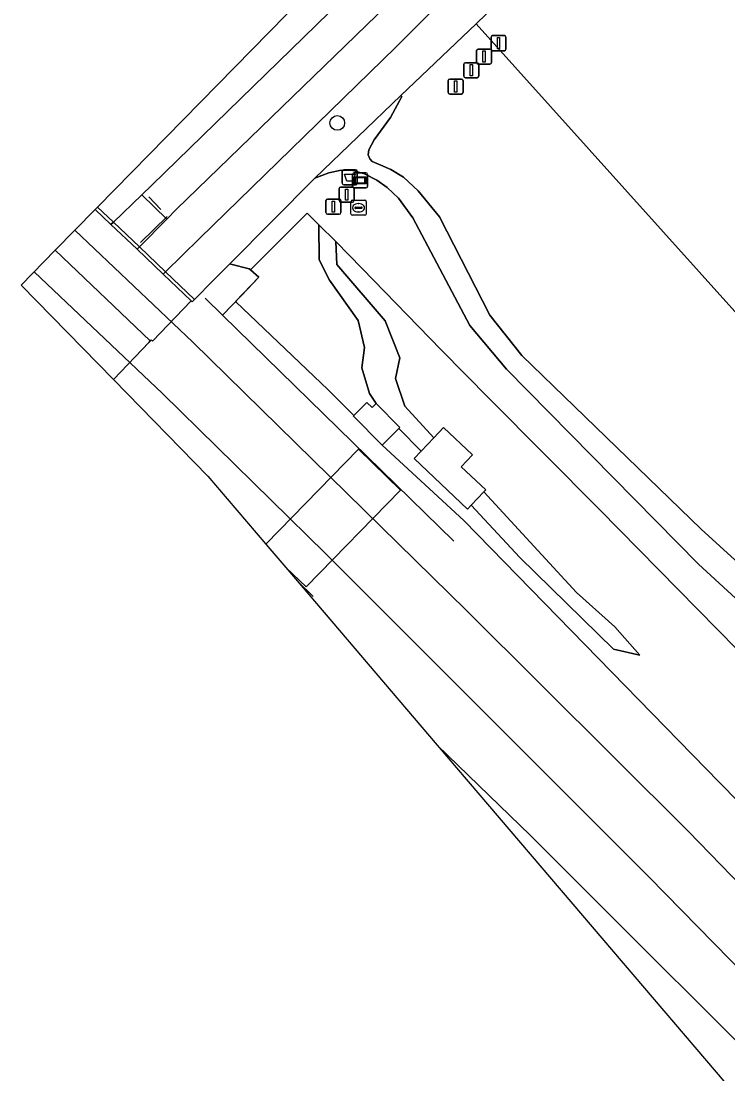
# Model space of a CAD drawing. Extents: x 164494 to 166241, y 382475 to 384495.
# Drawn here: x 164493.6 to 164540.7, y 383379.5 to 383449.7 of the extents above; entities that cross this region are included whole.
import ezdxf

# ---------------------------------------------------------------- set-up
doc = ezdxf.new("R2010")
doc.units = 0
for name, color, linetype in [('IMGEO_Afsluitpaal', 7, 'Continuous'), ('IMGEO_Afvalbak', 7, 'Continuous'), ('IMGEO_Berm_open', 7, 'Continuous'), ('IMGEO_Boom', 7, 'Continuous'), ('IMGEO_Fietspad_open', 7, 'Continuous'), ('IMGEO_Grasland_overig', 7, 'Continuous'), ('IMGEO_Groenvoorziening', 7, 'Continuous'), ('IMGEO_Hek', 7, 'Continuous'), ('IMGEO_Informatiebord', 7, 'Continuous'), ('IMGEO_Loofbos', 7, 'Continuous'), ('IMGEO_Overweg_gesloten', 7, 'Continuous'), ('IMGEO_Rijbaan_lokaal_open', 7, 'Continuous'), ('IMGEO_Rioolput', 7, 'Continuous'), ('IMGEO_Spoor', 7, 'Continuous'), ('IMGEO_Spoorbaan_gesloten', 7, 'Continuous'), ('IMGEO_Spoorbaan_halfverhard', 7, 'Continuous'), ('IMGEO_Terreindeel_open', 7, 'Continuous'), ('IMGEO_Voetpad_halfverhard', 7, 'Continuous'), ('IMGEO_Voetpad_open', 7, 'Continuous')]:
    doc.layers.add(name, color=color, linetype=linetype)

msp = doc.modelspace()

# ---------------------------------------------------------------- linework, layer by layer
at = {"layer": 'IMGEO_Afsluitpaal'}
for p, q in [((164524.884, 383447.826), (164524.884, 383448.626)), ((164524.884, 383448.626), (164524.884, 383447.826)), ((164524.984, 383448.726), (164525.774, 383448.726)), ((164525.774, 383448.726), (164524.984, 383448.726)), ((164525.874, 383448.626), (164525.874, 383447.826)), ((164525.874, 383447.826), (164525.874, 383448.626)), ((164523.923, 383446.932), (164523.923, 383447.732)), ((164523.923, 383447.732), (164523.923, 383446.932)), ((164524.023, 383447.832), (164524.813, 383447.832)), ((164524.813, 383447.832), (164524.023, 383447.832)), ((164524.913, 383447.732), (164524.913, 383446.932)), ((164524.913, 383446.932), (164524.913, 383447.732)), ((164525.774, 383447.726), (164524.984, 383447.726)), ((164524.984, 383447.726), (164525.774, 383447.726)), ((164523.072, 383446.022), (164523.072, 383446.822)), ((164523.072, 383446.822), (164523.072, 383446.022)), ((164523.172, 383446.922), (164523.962, 383446.922)), ((164523.962, 383446.922), (164523.172, 383446.922)), ((164524.813, 383446.832), (164524.023, 383446.832)), ((164524.023, 383446.832), (164524.813, 383446.832)), ((164524.062, 383446.822), (164524.062, 383446.022)), ((164524.062, 383446.022), (164524.062, 383446.822)), ((164522.029, 383444.937), (164522.029, 383445.737)), ((164522.029, 383445.737), (164522.029, 383444.937)), ((164522.129, 383445.837), (164522.919, 383445.837)), ((164522.919, 383445.837), (164522.129, 383445.837)), ((164523.019, 383445.737), (164523.019, 383444.937)), ((164523.019, 383444.937), (164523.019, 383445.737)), ((164523.962, 383445.922), (164523.172, 383445.922)), ((164523.172, 383445.922), (164523.962, 383445.922)), ((164522.919, 383444.837), (164522.129, 383444.837)), ((164522.129, 383444.837), (164522.919, 383444.837)), ((164514.765, 383437.732), (164514.765, 383438.532)), ((164514.765, 383438.532), (164514.765, 383437.732)), ((164514.865, 383438.632), (164515.655, 383438.632)), ((164515.655, 383438.632), (164514.865, 383438.632)), ((164515.755, 383438.532), (164515.755, 383437.732)), ((164515.755, 383437.732), (164515.755, 383438.532)), ((164513.886, 383436.932), (164513.886, 383437.732)), ((164513.886, 383437.732), (164513.886, 383436.932)), ((164513.986, 383437.832), (164514.776, 383437.832)), ((164514.776, 383437.832), (164513.986, 383437.832)), ((164515.655, 383437.632), (164514.865, 383437.632)), ((164514.865, 383437.632), (164515.655, 383437.632)), ((164514.876, 383437.732), (164514.876, 383436.932)), ((164514.876, 383436.932), (164514.876, 383437.732)), ((164514.776, 383436.832), (164513.986, 383436.832)), ((164513.986, 383436.832), (164514.776, 383436.832))]:
    msp.add_line(p, q, dxfattribs=at)
for points in [[(164525.304, 383448.601), (164525.454, 383448.601), (164525.454, 383447.851), (164525.304, 383447.851), (164525.304, 383448.601)], [(164524.343, 383447.707), (164524.493, 383447.707), (164524.493, 383446.957), (164524.343, 383446.957), (164524.343, 383447.707)], [(164523.492, 383446.797), (164523.642, 383446.797), (164523.642, 383446.047), (164523.492, 383446.047), (164523.492, 383446.797)], [(164522.449, 383445.712), (164522.599, 383445.712), (164522.599, 383444.962), (164522.449, 383444.962), (164522.449, 383445.712)], [(164515.185, 383438.507), (164515.335, 383438.507), (164515.335, 383437.757), (164515.185, 383437.757), (164515.185, 383438.507)], [(164514.306, 383437.707), (164514.456, 383437.707), (164514.456, 383436.957), (164514.306, 383436.957), (164514.306, 383437.707)]]:
    msp.add_lwpolyline(points, dxfattribs=at)
for centre, start, end in [((164524.984, 383448.626), 90, 180), ((164524.984, 383448.626), 90, 180), ((164525.774, 383448.626), 0, 90), ((164525.774, 383448.626), 360, 90), ((164524.023, 383447.732), 90, 180), ((164524.023, 383447.732), 90, 180), ((164524.813, 383447.732), 0, 90), ((164524.813, 383447.732), 360, 90), ((164524.984, 383447.826), 180, 270), ((164524.984, 383447.826), 180, 270), ((164525.774, 383447.826), 270, 0), ((164525.774, 383447.826), 270, 0), ((164523.172, 383446.822), 90, 180), ((164523.172, 383446.822), 90, 180), ((164524.023, 383446.932), 180, 270), ((164524.023, 383446.932), 180, 270), ((164523.962, 383446.822), 0, 90), ((164523.962, 383446.822), 360, 90), ((164524.813, 383446.932), 270, 0), ((164524.813, 383446.932), 270, 0), ((164523.172, 383446.022), 180, 270), ((164523.172, 383446.022), 180, 270), ((164523.962, 383446.022), 270, 0), ((164523.962, 383446.022), 270, 0), ((164522.129, 383445.737), 90, 180), ((164522.129, 383445.737), 90, 180), ((164522.919, 383445.737), 0, 90), ((164522.919, 383445.737), 360, 90), ((164522.129, 383444.937), 180, 270), ((164522.129, 383444.937), 180, 270), ((164522.919, 383444.937), 270, 0), ((164522.919, 383444.937), 270, 0), ((164514.865, 383438.532), 90, 180), ((164514.865, 383438.532), 90, 180), ((164515.655, 383438.532), 0, 90), ((164515.655, 383438.532), 360, 90), ((164513.986, 383437.732), 90, 180), ((164513.986, 383437.732), 90, 180), ((164514.865, 383437.732), 180, 270), ((164514.865, 383437.732), 180, 270), ((164514.776, 383437.732), 0, 90), ((164514.776, 383437.732), 360, 90), ((164515.655, 383437.732), 270, 0), ((164515.655, 383437.732), 270, 0), ((164513.986, 383436.932), 180, 270), ((164513.986, 383436.932), 180, 270), ((164514.776, 383436.932), 270, 0), ((164514.776, 383436.932), 270, 0)]:
    msp.add_arc(centre, 0.1, start, end, dxfattribs=at)
at = {"layer": 'IMGEO_Afvalbak'}
for p, q in [((164514.975, 383438.888), (164514.975, 383439.688)), ((164514.975, 383439.688), (164514.975, 383438.888)), ((164515.075, 383439.788), (164515.865, 383439.788)), ((164515.865, 383439.788), (164515.075, 383439.788)), ((164515.965, 383439.688), (164515.965, 383438.888)), ((164515.965, 383438.888), (164515.965, 383439.688)), ((164515.865, 383438.788), (164515.075, 383438.788)), ((164515.075, 383438.788), (164515.865, 383438.788))]:
    msp.add_line(p, q, dxfattribs=at)
msp.add_lwpolyline([(164515.118, 383439.502), (164515.822, 383439.502), (164515.673, 383439.032), (164515.267, 383439.032), (164515.118, 383439.502)], dxfattribs=at)
for centre, start, end in [((164515.075, 383439.688), 90, 180), ((164515.075, 383439.688), 90, 180), ((164515.865, 383439.688), 0, 90), ((164515.865, 383439.688), 360, 90), ((164515.075, 383438.888), 180, 270), ((164515.075, 383438.888), 180, 270), ((164515.865, 383438.888), 270, 0), ((164515.865, 383438.888), 270, 0)]:
    msp.add_arc(centre, 0.1, start, end, dxfattribs=at)
at = {"layer": 'IMGEO_Berm_open'}
for points in [[(164499.724, 383436.305), (164501.462, 383434.645), (164503.288, 383436.504), (164501.618, 383438.118)], [(164501.308, 383434.488), (164501.462, 383434.645), (164499.724, 383436.305), (164499.565, 383436.153)]]:
    msp.add_lwpolyline(points, close=True, dxfattribs=at)
at = {"layer": 'IMGEO_Boom'}
msp.add_circle((164514.643, 383442.909), 0.489, dxfattribs=at)
at = {"layer": 'IMGEO_Fietspad_open'}
msp.add_lwpolyline([(164530.31, 383463.777), (164527.204, 383460.011), (164523.606, 383456.247), (164503.933, 383437.161), (164503.288, 383436.504), (164501.462, 383434.645), (164503.206, 383432.979), (164505.457, 383435.207), (164518.548, 383447.956), (164528.322, 383457.752)], dxfattribs=at)
msp.add_lwpolyline([(164503.05, 383432.825), (164503.206, 383432.979), (164501.462, 383434.645), (164501.308, 383434.488)], close=True, dxfattribs=at)
at = {"layer": 'IMGEO_Grasland_overig'}
for points in [[(164516.78, 383424.877), (164516.271, 383426.581), (164516.455, 383427.952), (164516.029, 383429.74), (164514.128, 383432.443), (164513.429, 383433.798), (164513.41, 383436.119), (164512.624, 383436.89), (164508.853, 383433.119), (164509.421, 383432.635), (164507.867, 383431.009), (164514.034, 383425.115), (164515.738, 383423.406), (164516.617, 383424.283), (164516.96, 383423.939), (164517.229, 383424.207)], [(164513.429, 383433.798), (164514.128, 383432.443), (164516.029, 383429.74), (164516.455, 383427.952), (164516.271, 383426.581), (164516.78, 383424.877), (164517.229, 383424.207), (164518.813, 383422.618), (164518.74, 383422.545), (164520.234, 383421.046), (164521.07, 383421.928), (164519.134, 383424.028), (164518.517, 383425.871), (164518.799, 383427.249), (164517.821, 383429.715), (164514.603, 383433.481), (164514.54, 383435.011), (164513.41, 383436.119)], [(164526.8, 383413.949), (164533.042, 383407.847), (164534.802, 383407.455), (164533.13, 383409.329), (164530.582, 383411.61), (164524.399, 383418.318), (164523.569, 383417.443)], [(164548.781, 383369.222), (164549.761, 383370.163), (164548.931, 383371.027), (164548.952, 383371.048), (164548.619, 383371.395), (164548.494, 383371.525), (164548.718, 383371.754), (164547.845, 383372.607), (164547.237, 383373.2), (164547.432, 383373.4), (164548.04, 383372.806), (164548.15, 383372.919), (164547.737, 383374.579), (164547.019, 383375.926), (164527.509, 383395.436), (164521.3, 383401.456)]]:
    msp.add_lwpolyline(points, close=True, dxfattribs=at)
msp.add_lwpolyline([(164546.469, 383402.542), (164532.13, 383417.139), (164524.784, 383424.532), (164521.569, 383427.799), (164516.301, 383433.209), (164514.54, 383435.011), (164514.603, 383433.481), (164517.821, 383429.715), (164518.799, 383427.249), (164518.517, 383425.871), (164519.134, 383424.028), (164521.07, 383421.928), (164521.72, 383422.613), (164523.64, 383420.792), (164522.892, 383420.003), (164524.527, 383418.453), (164524.399, 383418.318), (164530.582, 383411.61), (164533.13, 383409.329), (164534.802, 383407.455), (164533.042, 383407.847), (164526.8, 383413.949), (164523.569, 383417.443), (164523.317, 383417.177), (164519.762, 383420.549), (164520.234, 383421.046), (164518.74, 383422.545), (164517.637, 383421.446), (164523.079, 383416.413), (164540.07, 383398.975), (164557.858, 383380.871)], dxfattribs=at)
at = {"layer": 'IMGEO_Groenvoorziening'}
for points in [[(164525.067, 383461.685), (164521.781, 383457.94), (164518.324, 383454.396), (164502.297, 383438.768), (164501.618, 383438.118), (164503.288, 383436.504), (164503.933, 383437.161), (164523.606, 383456.247), (164527.204, 383460.011), (164530.31, 383463.777)], [(164523.896, 383449.521), (164518.874, 383444.743), (164518.938, 383444.676), (164518.178, 383443.263), (164517.096, 383441.789), (164516.732, 383441.111), (164516.696, 383440.793), (164516.805, 383440.508), (164516.965, 383440.345), (164517.552, 383440.096), (164518.201, 383439.812), (164519.053, 383439.29), (164520.03, 383438.387), (164521.457, 383436.656), (164524.798, 383430.106), (164526.945, 383427.405), (164538.885, 383415.84), (164549.34, 383406.303), (164569.249, 383388.457), (164571.456, 383396.971)], [(164571.025, 383405.212), (164569.51, 383411.877), (164568.201, 383416.915), (164558.865, 383413.957), (164556.18, 383413.586), (164523.896, 383449.521)], [(164551.104, 383402.105), (164538.699, 383413.517), (164525.907, 383426.5), (164523.465, 383429.405), (164519.679, 383436.588), (164518.713, 383437.894), (164517.958, 383438.605), (164517.282, 383439.103), (164516.454, 383439.522), (164515.682, 383439.746), (164514.894, 383439.774), (164514.084, 383439.579), (164513.144, 383439.23), (164507.474, 383433.518), (164507.547, 383433.499), (164508.777, 383433.184), (164508.853, 383433.119), (164512.624, 383436.89), (164513.41, 383436.119), (164514.54, 383435.011), (164516.301, 383433.209), (164521.569, 383427.799), (164524.784, 383424.532), (164532.13, 383417.139), (164546.469, 383402.542)]]:
    msp.add_lwpolyline(points, dxfattribs=at)
at = {"layer": 'IMGEO_Hek'}
for points in [[(164502.889, 383437.137), (164502.092, 383437.995)], [(164532.13, 383417.139), (164524.784, 383424.532), (164521.569, 383427.799), (164516.301, 383433.209), (164514.54, 383435.011), (164513.41, 383436.119), (164512.624, 383436.89), (164508.853, 383433.119), (164509.421, 383432.635), (164508.262, 383431.422), (164507, 383430.102)], [(164501.541, 383434.935), (164503.308, 383436.686)], [(164508.777, 383433.184), (164507.547, 383433.499)], [(164522.411, 383415.043), (164507, 383430.102), (164505.846, 383431.23)], [(164532.13, 383417.139), (164546.469, 383402.542), (164553.05, 383395.843), (164567.107, 383381.494), (164568.81, 383379.756), (164569.825, 383378.649), (164587.448, 383359.423), (164615.867, 383327.811), (164640.511, 383299.889), (164650.271, 383288.613), (164668.172, 383267.713), (164695.897, 383235.58), (164717.074, 383210.837), (164719.593, 383207.247), (164720.916, 383205.361), (164724.31, 383199.682), (164725.762, 383197.016), (164733.064, 383188.304), (164749.676, 383168.559), (164783.151, 383128.364)], [(164513.037, 383411.345), (164512.018, 383412.344)]]:
    msp.add_lwpolyline(points, dxfattribs=at)
at = {"layer": 'IMGEO_Informatiebord'}
for p, q in [((164515.661, 383438.682), (164515.661, 383439.482)), ((164515.661, 383439.482), (164515.661, 383438.682)), ((164515.761, 383439.582), (164516.551, 383439.582)), ((164516.551, 383439.582), (164515.761, 383439.582)), ((164516.651, 383439.482), (164516.651, 383438.682)), ((164516.651, 383438.682), (164516.651, 383439.482)), ((164516.551, 383438.582), (164515.761, 383438.582)), ((164515.761, 383438.582), (164516.551, 383438.582))]:
    msp.add_line(p, q, dxfattribs=at)
for points in [[(164515.762, 383439.314), (164516.55, 383439.314), (164516.55, 383438.85), (164515.762, 383438.85), (164515.762, 383439.314)], [(164515.827, 383439.249), (164515.827, 383438.915), (164516.485, 383438.915), (164516.485, 383439.249), (164515.827, 383439.249)]]:
    msp.add_lwpolyline(points, dxfattribs=at)
for centre, start, end in [((164515.761, 383439.482), 90, 180), ((164515.761, 383439.482), 90, 180), ((164516.551, 383439.482), 0, 90), ((164516.551, 383439.482), 360, 90), ((164515.761, 383438.682), 180, 270), ((164515.761, 383438.682), 180, 270), ((164516.551, 383438.682), 270, 0), ((164516.551, 383438.682), 270, 0)]:
    msp.add_arc(centre, 0.1, start, end, dxfattribs=at)
at = {"layer": 'IMGEO_Loofbos'}
msp.add_lwpolyline([(164533.551, 383459.612), (164526.588, 383452.132), (164523.896, 383449.521), (164556.18, 383413.586), (164558.865, 383413.957), (164568.201, 383416.915), (164562.139, 383442.454), (164551.336, 383493.825), (164543.719, 383490.824), (164543.613, 383490.782)], dxfattribs=at)
at = {"layer": 'IMGEO_Overweg_gesloten'}
for points in [[(164495.848, 383434.424), (164502.177, 383428.38), (164502.244, 383428.451), (164502.331, 383428.367), (164504.901, 383431.057), (164503.05, 383432.825), (164501.308, 383434.488), (164499.565, 383436.153), (164498.52, 383437.15)], [(164493.576, 383432.105), (164499.733, 383425.808), (164502.109, 383428.309), (164502.177, 383428.38), (164495.848, 383434.424)]]:
    msp.add_lwpolyline(points, close=True, dxfattribs=at)
at = {"layer": 'IMGEO_Rijbaan_lokaal_open'}
for points in [[(164535.521, 383496.077), (164528.111, 383495.461), (164527.247, 383466.465), (164498.674, 383437.308)], [(164498.674, 383437.308), (164499.724, 383436.305), (164501.618, 383438.118), (164502.297, 383438.768), (164518.324, 383454.396), (164521.781, 383457.94), (164525.067, 383461.685)]]:
    msp.add_lwpolyline(points, dxfattribs=at)
msp.add_lwpolyline([(164498.674, 383437.308), (164498.52, 383437.15), (164499.565, 383436.153), (164499.724, 383436.305)], close=True, dxfattribs=at)
at = {"layer": 'IMGEO_Rioolput'}
for p, q in [((164515.554, 383436.832), (164515.554, 383437.684)), ((164515.629, 383437.758), (164516.481, 383437.758)), ((164516.555, 383437.684), (164516.555, 383436.832)), ((164515.813, 383437.252), (164515.813, 383437.264)), ((164516.251, 383437.215), (164515.853, 383437.215)), ((164515.856, 383437.301), (164516.254, 383437.301)), ((164516.065, 383436.978), (164516.04, 383436.978)), ((164516.042, 383437.538), (164516.067, 383437.538)), ((164516.297, 383437.264), (164516.297, 383437.252)), ((164516.481, 383436.758), (164515.629, 383436.758))]:
    msp.add_line(p, q, dxfattribs=at)
for points in [[(164515.554, 383436.832), (164515.554, 383437.684)], [(164515.629, 383437.758), (164516.481, 383437.758)], [(164516.555, 383437.684), (164516.555, 383436.832)], [(164516.481, 383436.758), (164515.629, 383436.758)]]:
    msp.add_lwpolyline(points, dxfattribs=at)
for centre, radius, start, end in [((164515.631, 383437.682), 0.0765, 91.55205, 178.44795), ((164515.631, 383437.682), 0.0765, 91.55205, 178.44795), ((164516.479, 383437.682), 0.0765, 1.55205, 88.44795), ((164516.479, 383437.682), 0.0765, 1.55205, 88.44795), ((164515.853, 383437.261), 0.0403, 85.87752, 175.75265), ((164515.85, 383437.251), 0.0366, 178.93798, 274.71019), ((164516.254, 383437.258), 0.043, 264.86636, 352.45326), ((164516.258, 383437.263), 0.0386, 1.73085, 96.63898), ((164515.631, 383436.834), 0.0765, 181.55205, 268.44795), ((164515.631, 383436.834), 0.0765, 181.55205, 268.44795), ((164516.479, 383436.834), 0.0765, 271.55205, 358.44795), ((164516.479, 383436.834), 0.0765, 271.55205, 358.44795)]:
    msp.add_arc(centre, radius, start, end, dxfattribs=at)
for centre, major_axis, ratio, start_param, end_param in [((164516.041, 383437.258), (-0.387, 0.002), 0.722429, 4.712389, 7.853982), ((164516.066, 383437.258), (-0.39, 0.002), 0.717154, 1.570796, 4.712389)]:
    msp.add_ellipse(centre, major_axis=major_axis, ratio=ratio, start_param=start_param, end_param=end_param, dxfattribs=at)
at = {"layer": 'IMGEO_Spoor'}
for points in [[(164497.162, 383435.764), (164505.014, 383428.311), (164523.246, 383410.427), (164538.039, 383395.691), (164557.43, 383375.71), (164570.013, 383362.476), (164585.761, 383345.505), (164600.353, 383329.413), (164613.456, 383314.643), (164620.681, 383306.406), (164626.031, 383300.152), (164652.194, 383269.4), (164681.847, 383233.755), (164715.832, 383193.243), (164785.238, 383110.174), (164816.476, 383072.61), (164890.548, 382984.09), (164958.663, 382902.339), (164967.086, 382892.291)], [(164494.451, 383432.998), (164502.999, 383424.885), (164513.861, 383414.215), (164535.417, 383392.641), (164546.223, 383381.6), (164561.185, 383366.005), (164572.192, 383354.316), (164582.17, 383343.511), (164593.42, 383331.171), (164603.759, 383319.615), (164615.179, 383306.597), (164626.39, 383293.634), (164637.877, 383280.179), (164662.082, 383251.564), (164693.341, 383214.258), (164754.168, 383141.122), (164812.496, 383071.434), (164837.859, 383040.963), (164896.062, 382971.374), (164932.401, 382927.694), (164964.119, 382889.8)]]:
    msp.add_lwpolyline(points, dxfattribs=at)
at = {"layer": 'IMGEO_Spoorbaan_gesloten'}
msp.add_lwpolyline([(164511.222, 383413.277), (164512.559, 383411.992), (164518.853, 383418.432), (164516.06, 383421.161), (164509.885, 383414.846)], close=True, dxfattribs=at)
at = {"layer": 'IMGEO_Spoorbaan_halfverhard'}
msp.add_lwpolyline([(164557.858, 383380.871), (164540.07, 383398.975), (164523.079, 383416.413), (164517.637, 383421.446), (164515.711, 383423.379), (164515.738, 383423.406), (164514.034, 383425.115), (164507.867, 383431.009), (164509.421, 383432.635), (164508.853, 383433.119), (164508.777, 383433.184), (164507.547, 383433.499), (164507.474, 383433.518), (164506.388, 383432.423), (164505.123, 383431.149), (164504.968, 383430.993), (164504.901, 383431.057), (164502.331, 383428.367), (164502.244, 383428.451), (164502.177, 383428.38), (164502.109, 383428.309), (164499.733, 383425.808), (164506.024, 383419.375), (164509.885, 383414.846), (164516.06, 383421.161), (164518.853, 383418.432), (164512.559, 383411.992), (164511.222, 383413.277), (164521.3, 383401.456), (164527.509, 383395.436), (164547.019, 383375.926)], dxfattribs=at)
at = {"layer": 'IMGEO_Terreindeel_open'}
for points in [[(164515.711, 383423.379), (164517.637, 383421.446), (164518.74, 383422.545), (164518.813, 383422.618), (164517.229, 383424.207), (164516.96, 383423.939), (164516.617, 383424.283), (164515.738, 383423.406)], [(164521.07, 383421.928), (164520.234, 383421.046), (164519.762, 383420.549), (164523.317, 383417.177), (164523.569, 383417.443), (164524.399, 383418.318), (164524.527, 383418.453), (164522.892, 383420.003), (164523.64, 383420.792), (164521.72, 383422.613)]]:
    msp.add_lwpolyline(points, close=True, dxfattribs=at)
at = {"layer": 'IMGEO_Voetpad_halfverhard'}
msp.add_lwpolyline([(164549.34, 383406.303), (164538.885, 383415.84), (164526.945, 383427.405), (164524.798, 383430.106), (164521.457, 383436.656), (164520.03, 383438.387), (164519.053, 383439.29), (164518.201, 383439.812), (164517.552, 383440.096), (164516.965, 383440.345), (164516.805, 383440.508), (164516.696, 383440.793), (164516.732, 383441.111), (164517.096, 383441.789), (164518.178, 383443.263), (164518.938, 383444.676), (164518.874, 383444.743), (164513.144, 383439.23), (164514.084, 383439.579), (164514.894, 383439.774), (164515.682, 383439.746), (164516.454, 383439.522), (164517.282, 383439.103), (164517.958, 383438.605), (164518.713, 383437.894), (164519.679, 383436.588), (164523.465, 383429.405), (164525.907, 383426.5), (164538.699, 383413.517), (164551.104, 383402.105)], dxfattribs=at)
at = {"layer": 'IMGEO_Voetpad_open'}
msp.add_lwpolyline([(164528.322, 383457.752), (164518.548, 383447.956), (164505.457, 383435.207), (164503.206, 383432.979), (164505.123, 383431.149), (164506.388, 383432.423), (164507.474, 383433.518), (164513.144, 383439.23), (164518.874, 383444.743), (164523.896, 383449.521), (164526.588, 383452.132), (164533.551, 383459.612)], dxfattribs=at)
msp.add_lwpolyline([(164504.901, 383431.057), (164504.968, 383430.993), (164505.123, 383431.149), (164503.206, 383432.979), (164503.05, 383432.825)], close=True, dxfattribs=at)

doc.saveas('drawing.dxf')
